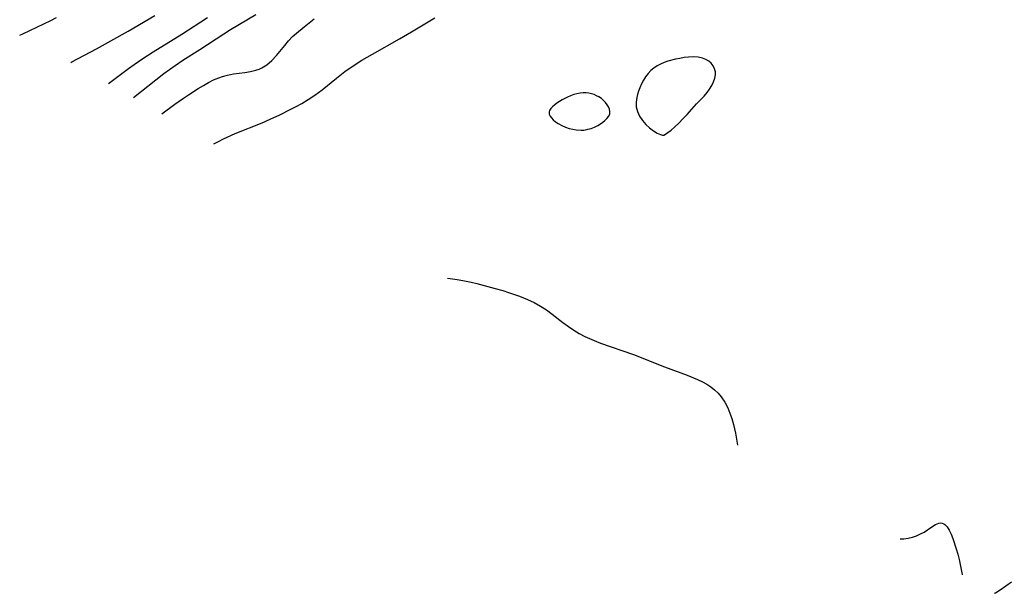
# Model space of a CAD drawing. Header units: metres. Extents: x 1073367 to 1082519, y 1569854 to 1574957.
# Tile 275 of 656: x 1076418 to 1076664, y 1572163 to 1572307. Entities that reach past the tile are written whole.
import ezdxf

# ---------------------------------------------------------------- set-up
doc = ezdxf.new("R2010")
doc.units = ezdxf.units.M
doc.layers.add('CGG_CurvaNivelLidar_v1', color=253, linetype='Continuous', lineweight=30)

msp = doc.modelspace()

# ---------------------------------------------------------------- linework, layer by layer
at = {"layer": 'CGG_CurvaNivelLidar_v1'}
for p, q in [((1076418.6385, 1572303.145, 72.5), (1076425.657, 1572306.461, 72.5)), ((1076425.657, 1572306.461, 72.5), (1076427.0499, 1572307.1511, 72.5)), ((1076444.9005, 1572303.7647, 72), (1076451.578, 1572307.6929, 72)), ((1076458.3465, 1572303.0226, 71.5), (1076464.7564, 1572307.151, 71.5)), ((1076470.4949, 1572304.1673, 71), (1076476.8352, 1572307.934, 71)), ((1076488.8247, 1572304.8836, 70.5), (1076491.3607, 1572306.8249, 70.5)), ((1076515.6115, 1572303.5651, 70), (1076521.4366, 1572307.1138, 70)), ((1076468.7973, 1572303.1223, 71), (1076470.4949, 1572304.1673, 71)), ((1076486.9412, 1572303.3117, 70.5), (1076488.8247, 1572304.8836, 70.5)), ((1076417.8585, 1572302.7385, 72.5), (1076418.6385, 1572303.145, 72.5)), ((1076436.9878, 1572299.3633, 72), (1076444.9005, 1572303.7647, 72)), ((1076451.1755, 1572298.6098, 71.5), (1076458.3465, 1572303.0226, 71.5)), ((1076462.8623, 1572299.2333, 71), (1076468.7973, 1572303.1223, 71)), ((1076484.9633, 1572301.3325, 70.5), (1076485.9799, 1572302.4127, 70.5)), ((1076485.9799, 1572302.4127, 70.5), (1076486.9412, 1572303.3117, 70.5)), ((1076505.9311, 1572298.0485, 70), (1076512.6452, 1572301.8159, 70)), ((1076512.6452, 1572301.8159, 70), (1076515.6115, 1572303.5651, 70)), ((1076430.9034, 1572296.0897, 72), (1076436.9878, 1572299.3633, 72)), ((1076458.5876, 1572296.4919, 71), (1076462.8623, 1572299.2333, 71)), ((1076481.9532, 1572297.6873, 70.5), (1076484.0094, 1572300.2115, 70.5)), ((1076484.0094, 1572300.2115, 70.5), (1076484.9633, 1572301.3325, 70.5)), ((1076446.4265, 1572295.4342, 71.5), (1076448.5928, 1572296.9209, 71.5)), ((1076448.5928, 1572296.9209, 71.5), (1076451.1755, 1572298.6098, 71.5)), ((1076480.7842, 1572296.4161, 70.5), (1076481.9532, 1572297.6873, 70.5)), ((1076503.2864, 1572296.5058, 70), (1076505.9311, 1572298.0485, 70)), ((1076581.5539, 1572296.7496, 70), (1076579.66, 1572296.2422, 70)), ((1076582.6455, 1572296.978, 70), (1076581.5539, 1572296.7496, 70)), ((1076583.7373, 1572297.1585, 70), (1076582.6455, 1572296.978, 70)), ((1076584.8209, 1572297.2789, 70), (1076583.7373, 1572297.1585, 70)), ((1076586.0343, 1572297.3231, 70), (1076584.8209, 1572297.2789, 70)), ((1076587.2031, 1572297.2488, 70), (1076586.0343, 1572297.3231, 70)), ((1076588.3, 1572297.0265, 70), (1076587.2031, 1572297.2488, 70)), ((1076589.1243, 1572296.7106, 70), (1076588.3, 1572297.0265, 70)), ((1076589.8601, 1572296.2803, 70), (1076589.1243, 1572296.7106, 70)), ((1076430.6004, 1572295.9365, 72), (1076430.9034, 1572296.0897, 72)), ((1076440.0605, 1572290.6943, 71.5), (1076445.0328, 1572294.4213, 71.5)), ((1076445.0328, 1572294.4213, 71.5), (1076446.4265, 1572295.4342, 71.5)), ((1076453.842, 1572293.1759, 71), (1076455.2502, 1572294.2167, 71)), ((1076455.2502, 1572294.2167, 71), (1076456.6829, 1572295.2234, 71)), ((1076456.6829, 1572295.2234, 71), (1076458.5876, 1572296.4919, 71)), ((1076476.759, 1572293.9965, 70.5), (1076477.6642, 1572294.31, 70.5)), ((1076477.6642, 1572294.31, 70.5), (1076478.3258, 1572294.6087, 70.5)), ((1076478.3258, 1572294.6087, 70.5), (1076479.5098, 1572295.3256, 70.5)), ((1076479.5098, 1572295.3256, 70.5), (1076480.7842, 1572296.4161, 70.5)), ((1076499.0251, 1572293.6905, 70), (1076500.6165, 1572294.8122, 70)), ((1076500.6165, 1572294.8122, 70), (1076503.2864, 1572296.5058, 70)), ((1076576.1255, 1572294.5344, 70), (1076575.3821, 1572293.9141, 70)), ((1076576.9339, 1572295.0753, 70), (1076576.1255, 1572294.5344, 70)), ((1076577.8141, 1572295.5378, 70), (1076576.9339, 1572295.0753, 70)), ((1076578.7424, 1572295.9268, 70), (1076577.8141, 1572295.5378, 70)), ((1076579.66, 1572296.2422, 70), (1076578.7424, 1572295.9268, 70)), ((1076590.4849, 1572295.7431, 70), (1076589.8601, 1572296.2803, 70)), ((1076590.97, 1572295.1116, 70), (1076590.4849, 1572295.7431, 70)), ((1076591.3099, 1572294.4025, 70), (1076590.97, 1572295.1116, 70)), ((1076591.4889, 1572293.6371, 70), (1076591.3099, 1572294.4025, 70)), ((1076446.2549, 1572287.1734, 71), (1076453.842, 1572293.1759, 71)), ((1076466.2621, 1572291.5872, 70.5), (1076467.5639, 1572292.1446, 70.5)), ((1076467.5639, 1572292.1446, 70.5), (1076468.4413, 1572292.4553, 70.5)), ((1076468.4413, 1572292.4553, 70.5), (1076469.7255, 1572292.8112, 70.5)), ((1076469.7255, 1572292.8112, 70.5), (1076471.2013, 1572293.0892, 70.5)), ((1076471.2013, 1572293.0892, 70.5), (1076474.0725, 1572293.4653, 70.5)), ((1076474.0725, 1572293.4653, 70.5), (1076475.4386, 1572293.6832, 70.5)), ((1076475.4386, 1572293.6832, 70.5), (1076476.759, 1572293.9965, 70.5)), ((1076493.3427, 1572289.14, 70), (1076496.9642, 1572292.0732, 70)), ((1076496.9642, 1572292.0732, 70), (1076499.0251, 1572293.6905, 70)), ((1076574.0786, 1572292.4004, 70), (1076573.5264, 1572291.5175, 70)), ((1076574.7104, 1572293.2196, 70), (1076574.0786, 1572292.4004, 70)), ((1076575.3821, 1572293.9141, 70), (1076574.7104, 1572293.2196, 70)), ((1076591.0578, 1572291.1561, 70), (1076591.3402, 1572291.9951, 70)), ((1076591.3402, 1572291.9951, 70), (1076591.4923, 1572292.8272, 70)), ((1076591.4923, 1572292.8272, 70), (1076591.4889, 1572293.6371, 70)), ((1076459.9736, 1572287.9093, 70.5), (1076462.4394, 1572289.4767, 70.5)), ((1076462.4394, 1572289.4767, 70.5), (1076463.7057, 1572290.2325, 70.5)), ((1076463.7057, 1572290.2325, 70.5), (1076464.9781, 1572290.9424, 70.5)), ((1076464.9781, 1572290.9424, 70.5), (1076466.2621, 1572291.5872, 70.5)), ((1076572.6272, 1572289.6201, 70), (1076572.3358, 1572288.813, 70)), ((1076573.0439, 1572290.5865, 70), (1076572.6272, 1572289.6201, 70)), ((1076573.5264, 1572291.5175, 70), (1076573.0439, 1572290.5865, 70)), ((1076589.4129, 1572288.4288, 70), (1076590.056, 1572289.3136, 70)), ((1076590.056, 1572289.3136, 70), (1076590.6118, 1572290.2259, 70)), ((1076590.6118, 1572290.2259, 70), (1076591.0578, 1572291.1561, 70)), ((1076456.5652, 1572285.5046, 70.5), (1076458.7545, 1572287.0811, 70.5)), ((1076458.7545, 1572287.0811, 70.5), (1076459.9736, 1572287.9093, 70.5)), ((1076489.8985, 1572286.7371, 70), (1076491.4885, 1572287.7905, 70)), ((1076491.4885, 1572287.7905, 70), (1076493.3427, 1572289.14, 70)), ((1076554.6148, 1572287.3259, 70), (1076553.2354, 1572286.5945, 70)), ((1076555.3765, 1572287.6514, 70), (1076554.6148, 1572287.3259, 70)), ((1076556.154, 1572287.9285, 70), (1076555.3765, 1572287.6514, 70)), ((1076556.9417, 1572288.1514, 70), (1076556.154, 1572287.9285, 70)), ((1076557.7349, 1572288.3084, 70), (1076556.9417, 1572288.1514, 70)), ((1076558.5299, 1572288.381, 70), (1076557.7349, 1572288.3084, 70)), ((1076559.2169, 1572288.3615, 70), (1076558.5299, 1572288.381, 70)), ((1076559.8981, 1572288.2729, 70), (1076559.2169, 1572288.3615, 70)), ((1076560.5687, 1572288.1245, 70), (1076559.8981, 1572288.2729, 70)), ((1076561.2226, 1572287.9212, 70), (1076560.5687, 1572288.1245, 70)), ((1076561.8522, 1572287.6635, 70), (1076561.2226, 1572287.9212, 70)), ((1076562.4477, 1572287.3476, 70), (1076561.8522, 1572287.6635, 70)), ((1076563.0447, 1572286.9351, 70), (1076562.4477, 1572287.3476, 70)), ((1076563.5888, 1572286.4651, 70), (1076563.0447, 1572286.9351, 70)), ((1076571.8856, 1572287.1722, 70), (1076571.7066, 1572286.0779, 70)), ((1076572.088, 1572287.9951, 70), (1076571.8856, 1572287.1722, 70)), ((1076572.3358, 1572288.813, 70), (1076572.088, 1572287.9951, 70)), ((1076586.7884, 1572285.6165, 70), (1076588.698, 1572287.5823, 70)), ((1076588.698, 1572287.5823, 70), (1076589.4129, 1572288.4288, 70)), ((1076453.3183, 1572283.1148, 70.5), (1076456.5652, 1572285.5046, 70.5)), ((1076485.5552, 1572284.2618, 70), (1076487.0715, 1572285.0667, 70)), ((1076487.0715, 1572285.0667, 70), (1076488.2673, 1572285.7431, 70)), ((1076488.2673, 1572285.7431, 70), (1076489.8985, 1572286.7371, 70)), ((1076550.4405, 1572284.4449, 70), (1076550.1256, 1572283.9874, 70)), ((1076550.872, 1572284.8949, 70), (1076550.4405, 1572284.4449, 70)), ((1076551.3873, 1572285.3371, 70), (1076550.872, 1572284.8949, 70)), ((1076551.9631, 1572285.7699, 70), (1076551.3873, 1572285.3371, 70)), ((1076553.2354, 1572286.5945, 70), (1076551.9631, 1572285.7699, 70)), ((1076564.0775, 1572285.9534, 70), (1076563.5888, 1572286.4651, 70)), ((1076564.5021, 1572285.4129, 70), (1076564.0775, 1572285.9534, 70)), ((1076564.8469, 1572284.8535, 70), (1076564.5021, 1572285.4129, 70)), ((1076565.0871, 1572284.2833, 70), (1076564.8469, 1572284.8535, 70)), ((1076571.7066, 1572286.0779, 70), (1076571.7345, 1572284.9004, 70)), ((1076571.7345, 1572284.9004, 70), (1076572.0243, 1572283.677, 70)), ((1076584.4301, 1572283.0003, 70), (1076586.7884, 1572285.6165, 70)), ((1076480.4142, 1572281.7754, 70), (1076482.8266, 1572282.9012, 70)), ((1076482.8266, 1572282.9012, 70), (1076485.5552, 1572284.2618, 70)), ((1076550.1256, 1572283.9874, 70), (1076549.9717, 1572283.522, 70)), ((1076549.9717, 1572283.522, 70), (1076550.0154, 1572283.0556, 70)), ((1076550.0154, 1572283.0556, 70), (1076550.2233, 1572282.5845, 70)), ((1076550.2233, 1572282.5845, 70), (1076550.5566, 1572282.1126, 70)), ((1076550.5566, 1572282.1126, 70), (1076550.9868, 1572281.6443, 70)), ((1076563.7882, 1572281.3423, 70), (1076564.4161, 1572281.9549, 70)), ((1076564.4161, 1572281.9549, 70), (1076564.8718, 1572282.5642, 70)), ((1076564.8718, 1572282.5642, 70), (1076565.1153, 1572283.1404, 70)), ((1076565.1871, 1572283.7097, 70), (1076565.0871, 1572284.2833, 70)), ((1076565.1153, 1572283.1404, 70), (1076565.1871, 1572283.7097, 70)), ((1076572.0243, 1572283.677, 70), (1076572.5504, 1572282.5392, 70)), ((1076572.5504, 1572282.5392, 70), (1076573.2757, 1572281.4556, 70)), ((1076582.3697, 1572280.8355, 70), (1076583.4023, 1572281.8909, 70)), ((1076583.4023, 1572281.8909, 70), (1076584.4301, 1572283.0003, 70)), ((1076471.6469, 1572278.1849, 70), (1076478.4131, 1572280.9168, 70)), ((1076478.4131, 1572280.9168, 70), (1076480.4142, 1572281.7754, 70)), ((1076550.9868, 1572281.6443, 70), (1076551.5647, 1572281.1628, 70)), ((1076551.5647, 1572281.1628, 70), (1076552.3, 1572280.6782, 70)), ((1076552.3, 1572280.6782, 70), (1076553.1498, 1572280.2207, 70)), ((1076553.1498, 1572280.2207, 70), (1076554.072, 1572279.8197, 70)), ((1076554.072, 1572279.8197, 70), (1076555.0251, 1572279.502, 70)), ((1076555.0251, 1572279.502, 70), (1076555.9127, 1572279.2921, 70)), ((1076559.6842, 1572279.2614, 70), (1076560.4674, 1572279.4847, 70)), ((1076560.4674, 1572279.4847, 70), (1076561.3303, 1572279.809, 70)), ((1076561.3303, 1572279.809, 70), (1076562.1999, 1572280.2388, 70)), ((1076562.1999, 1572280.2388, 70), (1076563.0343, 1572280.7595, 70)), ((1076563.0343, 1572280.7595, 70), (1076563.7882, 1572281.3423, 70)), ((1076573.2757, 1572281.4556, 70), (1076574.1396, 1572280.4632, 70)), ((1076574.1396, 1572280.4632, 70), (1076575.0819, 1572279.597, 70)), ((1076575.0819, 1572279.597, 70), (1076576.0413, 1572278.8882, 70)), ((1076580.4329, 1572279.0756, 70), (1076581.3673, 1572279.8821, 70)), ((1076581.3673, 1572279.8821, 70), (1076582.3697, 1572280.8355, 70)), ((1076468.7498, 1572276.8826, 70), (1076471.6469, 1572278.1849, 70)), ((1076555.9127, 1572279.2921, 70), (1076556.7417, 1572279.158, 70)), ((1076556.7417, 1572279.158, 70), (1076558.0327, 1572279.0542, 70)), ((1076558.0327, 1572279.0542, 70), (1076558.5, 1572279.0756, 70)), ((1076558.5, 1572279.0756, 70), (1076558.6287, 1572279.0664, 70)), ((1076558.6287, 1572279.0664, 70), (1076559.0483, 1572279.1259, 70)), ((1076559.0483, 1572279.1259, 70), (1076559.6842, 1572279.2614, 70)), ((1076576.0413, 1572278.8882, 70), (1076576.9739, 1572278.3437, 70)), ((1076576.9739, 1572278.3437, 70), (1076577.7594, 1572277.9825, 70)), ((1076577.7594, 1572277.9825, 70), (1076578.301, 1572277.7974, 70)), ((1076578.301, 1572277.7974, 70), (1076578.5, 1572277.7896, 70)), ((1076578.5, 1572277.7896, 70), (1076578.6494, 1572277.8346, 70)), ((1076578.6494, 1572277.8346, 70), (1076579.0578, 1572278.0737, 70)), ((1076579.0578, 1572278.0737, 70), (1076579.6705, 1572278.4909, 70)), ((1076579.6705, 1572278.4909, 70), (1076580.4329, 1572279.0756, 70)), ((1076466.3374, 1572275.6179, 70), (1076467.489, 1572276.2521, 70)), ((1076467.489, 1572276.2521, 70), (1076468.7498, 1572276.8826, 70)), ((1076524.6151, 1572242.0597, 69.5), (1076525.2817, 1572241.9889, 69.5)), ((1076525.2817, 1572241.9889, 69.5), (1076527.0259, 1572241.7553, 69.5)), ((1076527.0259, 1572241.7553, 69.5), (1076528.4379, 1572241.518, 69.5)), ((1076528.4379, 1572241.518, 69.5), (1076530.5762, 1572241.0784, 69.5)), ((1076530.5762, 1572241.0784, 69.5), (1076531.9429, 1572240.7488, 69.5)), ((1076531.9429, 1572240.7488, 69.5), (1076536.559, 1572239.5273, 69.5)), ((1076536.559, 1572239.5273, 69.5), (1076538.4463, 1572238.9944, 69.5)), ((1076538.4463, 1572238.9944, 69.5), (1076539.8413, 1572238.5605, 69.5)), ((1076539.8413, 1572238.5605, 69.5), (1076542.5872, 1572237.5929, 69.5)), ((1076542.5872, 1572237.5929, 69.5), (1076544.5941, 1572236.7756, 69.5)), ((1076544.5941, 1572236.7756, 69.5), (1076546.2632, 1572235.9902, 69.5)), ((1076546.2632, 1572235.9902, 69.5), (1076547.8701, 1572235.1029, 69.5)), ((1076547.8701, 1572235.1029, 69.5), (1076549.3244, 1572234.1576, 69.5)), ((1076549.3244, 1572234.1576, 69.5), (1076550.7212, 1572233.1503, 69.5)), ((1076550.7212, 1572233.1503, 69.5), (1076553.449, 1572231.0426, 69.5)), ((1076553.449, 1572231.0426, 69.5), (1076554.8369, 1572230.0165, 69.5)), ((1076554.8369, 1572230.0165, 69.5), (1076556.1595, 1572229.1295, 69.5)), ((1076556.1595, 1572229.1295, 69.5), (1076557.5262, 1572228.3063, 69.5)), ((1076557.5262, 1572228.3063, 69.5), (1076558.9354, 1572227.5514, 69.5)), ((1076558.9354, 1572227.5514, 69.5), (1076560.0627, 1572227.0134, 69.5)), ((1076560.0627, 1572227.0134, 69.5), (1076561.2123, 1572226.5162, 69.5)), ((1076561.2123, 1572226.5162, 69.5), (1076562.7873, 1572225.9017, 69.5)), ((1076562.7873, 1572225.9017, 69.5), (1076571.0832, 1572223.0454, 69.5)), ((1076571.0832, 1572223.0454, 69.5), (1076578.767, 1572220.0047, 69.5)), ((1076578.767, 1572220.0047, 69.5), (1076584.434, 1572217.8536, 69.5)), ((1076584.434, 1572217.8536, 69.5), (1076587.0331, 1572216.7789, 69.5)), ((1076587.0331, 1572216.7789, 69.5), (1076588.2758, 1572216.1885, 69.5)), ((1076588.2758, 1572216.1885, 69.5), (1076589.3325, 1572215.6181, 69.5)), ((1076589.3325, 1572215.6181, 69.5), (1076590.3326, 1572214.9853, 69.5)), ((1076590.3326, 1572214.9853, 69.5), (1076591.3007, 1572214.2411, 69.5)), ((1076591.3007, 1572214.2411, 69.5), (1076592.1845, 1572213.4095, 69.5)), ((1076592.1845, 1572213.4095, 69.5), (1076592.9747, 1572212.4911, 69.5)), ((1076592.9747, 1572212.4911, 69.5), (1076593.8481, 1572211.1788, 69.5)), ((1076593.8481, 1572211.1788, 69.5), (1076594.579, 1572209.7512, 69.5)), ((1076594.579, 1572209.7512, 69.5), (1076595.1284, 1572208.4142, 69.5)), ((1076595.1284, 1572208.4142, 69.5), (1076595.6016, 1572207.0228, 69.5)), ((1076595.6016, 1572207.0228, 69.5), (1076596.0089, 1572205.5889, 69.5)), ((1076596.0089, 1572205.5889, 69.5), (1076596.4964, 1572203.4411, 69.5)), ((1076596.4964, 1572203.4411, 69.5), (1076596.7776, 1572201.8647, 69.5)), ((1076596.7776, 1572201.8647, 69.5), (1076597.0026, 1572200.3765, 69.5)), ((1076642.6749, 1572178.2284, 69.5), (1076643.5697, 1572178.7199, 69.5)), ((1076643.5697, 1572178.7199, 69.5), (1076645.5124, 1572180.028, 69.5)), ((1076645.5124, 1572180.028, 69.5), (1076646.3995, 1572180.5763, 69.5)), ((1076646.3995, 1572180.5763, 69.5), (1076647.237, 1572180.9239, 69.5)), ((1076647.237, 1572180.9239, 69.5), (1076647.6615, 1572180.9923, 69.5)), ((1076647.6615, 1572180.9923, 69.5), (1076648.0901, 1572180.9551, 69.5)), ((1076648.0901, 1572180.9551, 69.5), (1076648.4859, 1572180.8026, 69.5)), ((1076648.4859, 1572180.8026, 69.5), (1076648.7564, 1572180.625, 69.5)), ((1076648.7564, 1572180.625, 69.5), (1076649.3145, 1572180.0509, 69.5)), ((1076649.3145, 1572180.0509, 69.5), (1076649.8422, 1572179.2226, 69.5)), ((1076649.8422, 1572179.2226, 69.5), (1076650.3212, 1572178.2192, 69.5)), ((1076637.6212, 1572176.9869, 69.5), (1076638.5045, 1572176.9948, 69.5)), ((1076638.5045, 1572176.9948, 69.5), (1076639.6269, 1572177.1503, 69.5)), ((1076639.6269, 1572177.1503, 69.5), (1076640.7204, 1572177.4351, 69.5)), ((1076640.7204, 1572177.4351, 69.5), (1076641.7203, 1572177.7958, 69.5)), ((1076641.7203, 1572177.7958, 69.5), (1076642.6749, 1572178.2284, 69.5)), ((1076650.3212, 1572178.2192, 69.5), (1076650.7676, 1572177.0861, 69.5)), ((1076650.7676, 1572177.0861, 69.5), (1076651.6221, 1572174.5405, 69.5)), ((1076651.6221, 1572174.5405, 69.5), (1076652.012, 1572173.1702, 69.5)), ((1076652.012, 1572173.1702, 69.5), (1076652.3187, 1572171.8807, 69.5)), ((1076652.3187, 1572171.8807, 69.5), (1076653.1193, 1572168.1074, 69.5)), ((1076653.1193, 1572168.1074, 69.5), (1076653.1334, 1572168.0544, 69.5)), ((1076661.4381, 1572163.5375, 69.5), (1076662.6156, 1572164.2707, 69.5)), ((1076662.6156, 1572164.2707, 69.5), (1076665.406, 1572166.2784, 69.5)), ((1076661.1876, 1572163.4165, 69.5), (1076661.4381, 1572163.5375, 69.5))]:
    msp.add_line(p, q, dxfattribs=at)

doc.saveas('drawing.dxf')
